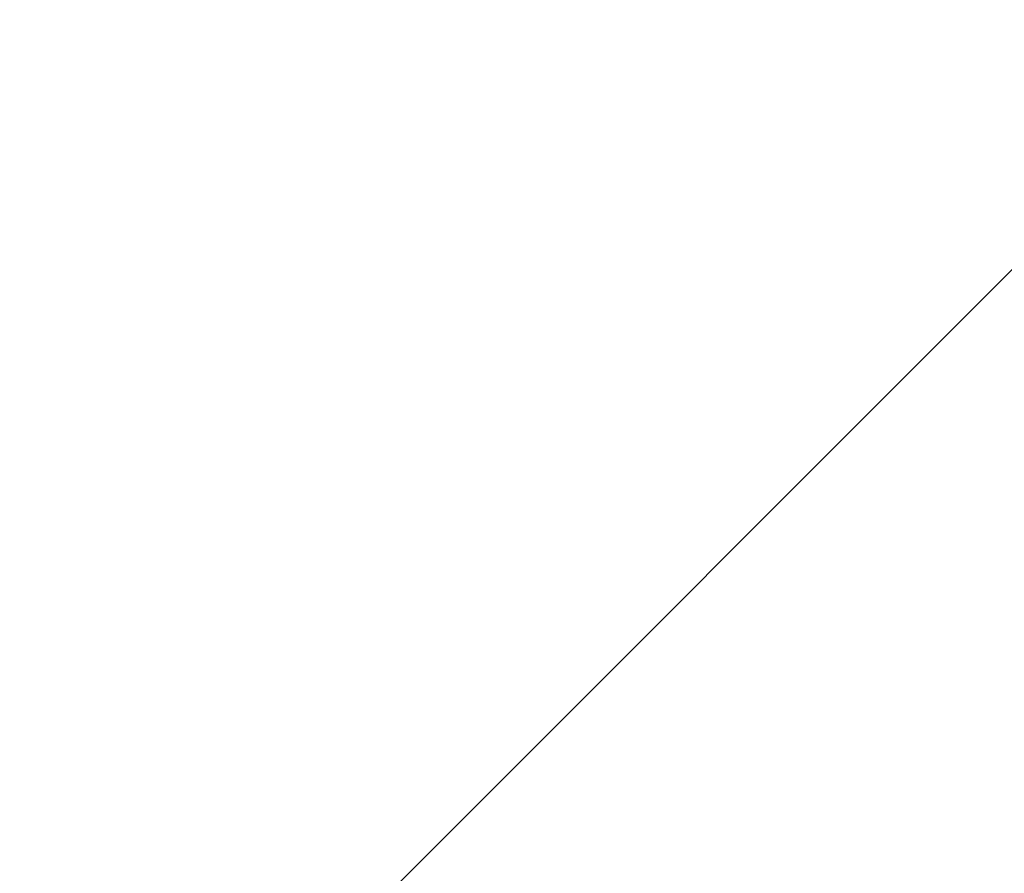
# Model space of a CAD drawing. Header units: millimetres. Extents: x -57642 to 5082813, y -177084 to 58112.
# Tile 919 of 1056: x 109174.95 to 109176.22, y -48078.43 to -48077.33. Entities that reach past the tile are written whole.
import ezdxf

# ---------------------------------------------------------------- set-up
doc = ezdxf.new("R2010")
doc.units = ezdxf.units.MM

msp = doc.modelspace()

# ---------------------------------------------------------------- hatches: boundary and pattern name
at = {"lineweight": 9}
h = msp.add_hatch(dxfattribs=at)
h.set_pattern_fill('ANSI33', color=256, scale=50)
h.set_pattern_definition([(45, (0, -1340.02), (-224.5064, 224.5064), []), (45, (224.5, -1340.02), (-224.5064, 224.5064), [158.75, -79.375])])
h.paths.add_polyline_path([(109576.98347, -47713.05646), (109142.98347, -47707.2569), (109142.98347, -47636.98964), (109008.33601, -47636.98964, -1), (108987.63094, -47636.98964), (108852.98347, -47636.98964), (108852.98347, -47902.76692), (108952.98347, -47902.76692), (108952.98347, -47912.76692), (108852.98347, -47912.76692), (108852.98347, -48072.76692), (108952.98347, -48072.76692), (108952.98347, -48082.7669), (109130.9978, -48082.76692, -0.4142135), (109127.99781, -48079.76692), (109127.99781, -48076.76692), (109174.39781, -48076.76692), (109174.39781, -48066.76692), (109299.48485, -48066.76692), (109299.48485, -48064.76692), (109459.48485, -48064.76692), (109577.25974, -48066.76692)])
h.paths.add_polyline_path([(109577.27224, -48082.76692), (109187.99781, -48082.76692), (109187.99781, -48116.76692), (109176.98347, -48116.76945), (109176.98343, -48260.05642), (109176.98331, -48521.69973), (109577.61507, -48521.69973)])
edge = h.paths.add_edge_path()
edge.add_line((109142.98347, -46516.26793), (109139.48347, -46516.26793))
edge.add_arc((109139.48347, -46512.76793), 3.5, 180, 270, ccw=False)
edge.add_line((109135.98347, -46512.76793), (109135.98347, -46496.76793))
edge.add_arc((109128.98347, -46496.76793), 7, 0, 90)
edge.add_line((109128.98347, -46489.76793), (109084.98347, -46489.76793))
edge.add_arc((109084.98347, -46487.76793), 2, 180, 270, ccw=False)
edge.add_line((109082.98347, -46487.76793), (109082.98347, -46484.76793))
edge.add_arc((109084.98347, -46484.76793), 2, 90, 180, ccw=False)
edge.add_line((109084.98347, -46482.76793), (108992.98347, -46482.76793))
edge.add_line((108992.98347, -46482.76793), (108992.98347, -46782.76793))
edge.add_line((108992.98347, -46782.76793), (108852.98347, -46782.76793))
edge.add_line((108852.98347, -46782.76793), (108852.98347, -47636.98964))
edge.add_line((108852.98347, -47636.98964), (108987.63094, -47636.98964))
edge.add_arc((108997.98347, -47636.98964), 10.35253, 0, 180, ccw=False)
edge.add_line((109008.33601, -47636.98964), (109142.98347, -47636.98964))
edge.add_line((109142.98347, -47636.98964), (109142.98347, -47131.80114))
edge.add_line((109142.98347, -47131.80114), (109095.4832, -47131.80114))
edge.add_line((109095.4832, -47131.80114), (109095.4832, -47128.66078))
edge.add_line((109095.4832, -47128.66078), (109142.98347, -47128.66078))
edge.add_line((109142.98347, -47128.66078), (109142.98347, -46516.26793))
h = msp.add_hatch(dxfattribs=at)
h.set_pattern_fill('ANSI31', color=256)
h.set_pattern_definition([(45, (14435.9293, -9532.9892), (-2.24506403, 2.24506403), [])])
h.paths.add_polyline_path([(109081.98347, -48090.26692), (109081.98347, -48087.76692), (109151.98347, -48087.76692), (109151.98347, -48157.76692), (109149.48347, -48157.76692, -0.4142136), (109144.98347, -48153.26692), (109144.98347, -48103.76692, 0.4142136), (109135.98347, -48094.76692), (109086.48347, -48094.76692, -0.4142136)])
h.paths.add_polyline_path([(109127.99781, -48079.76692), (109127.99781, -48076.76692), (109187.99781, -48076.76692), (109187.99781, -48116.76692), (109184.99781, -48116.76692, -0.4142136), (109181.99781, -48113.76692), (109181.99781, -48088.76692, 0.4142136), (109175.99781, -48082.76692), (109130.99781, -48082.76692, -0.4142136)])

doc.saveas('drawing.dxf')
